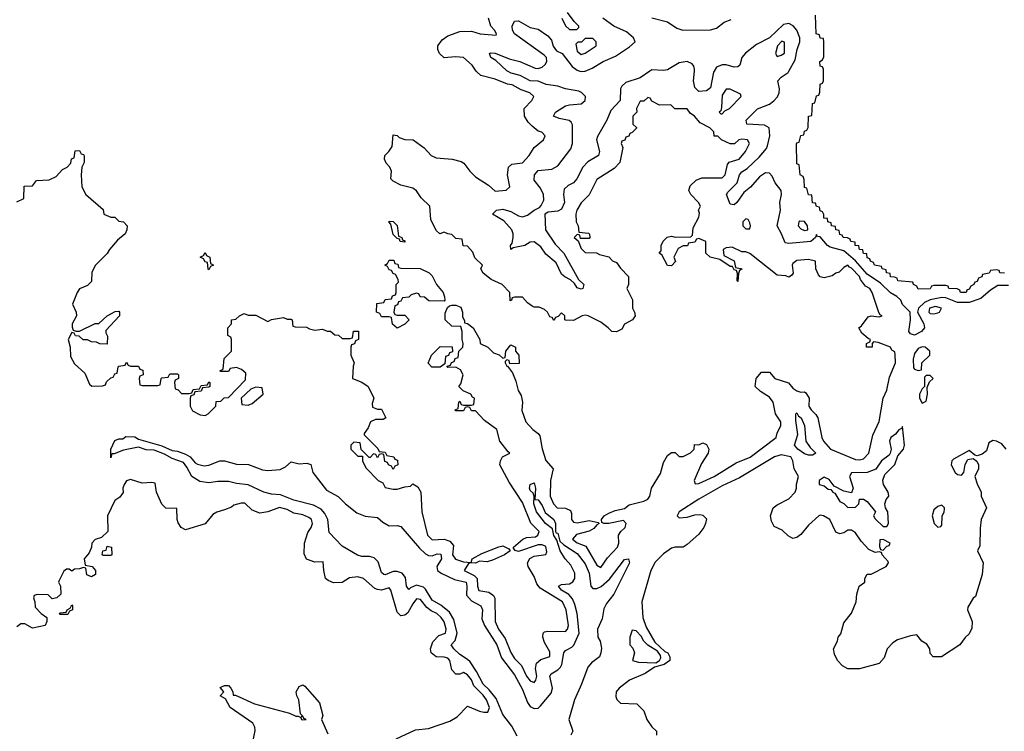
# Model space of a CAD drawing. Header units: inches. Extents: x 2710751 to 2829008, y 857003 to 965602.
# Tile 265 of 320: x 2781604 to 2786629, y 866629 to 870263. Entities that reach past the tile are written whole.
import ezdxf

# ---------------------------------------------------------------- set-up
doc = ezdxf.new("R2010")
doc.units = ezdxf.units.IN
doc.header["$MEASUREMENT"] = 0
doc.layers.add('C7886', color=7, linetype='Continuous')
doc.layers.add('C7887', color=7, linetype='Continuous')

msp = doc.modelspace()

# ---------------------------------------------------------------- linework, layer by layer
at = {"layer": 'C7886', "color": 2}
for points, elevation in [([(2781590, 869332), (2781626, 869350), (2781627.3, 869412.7), (2781670, 869414), (2781690, 869442), (2781754.6, 869445.4), (2781790, 869462), (2781823.1, 869496.9), (2781846, 869510), (2781866, 869530), (2781868.4, 869551.6), (2781882, 869558), (2781887.3, 869592.7), (2781910, 869594), (2781918, 869578), (2781930, 869574), (2781932.7, 869567.3), (2781932.7, 869532.7), (2781922, 869510), (2781918, 869470), (2781922, 869410), (2781942, 869370), (2782030, 869294), (2782034, 869270), (2782070, 869254), (2782090, 869254), (2782110, 869234), (2782134, 869230), (2782152, 869210), (2782151.3, 869190), (2782142, 869170), (2782102.8, 869137.2), (2782062, 869090), (2782050, 869068), (2781991.3, 869010), (2781972.7, 868972.7), (2781970, 868926), (2781950, 868906), (2781910, 868888), (2781898, 868870), (2781874, 868810), (2781892, 868770), (2781894, 868750), (2781872, 868710), (2781872.7, 868692.7), (2781878, 868678), (2781892.7, 868672.7), (2781910, 868672), (2781989.3, 868710.7), (2782008.7, 868711.3), (2782050, 868751.3), (2782092, 868772), (2782110, 868774), (2782114, 868770), (2782114, 868750), (2782043.6, 868676.4), (2782043.6, 868663.6), (2782052.7, 868647.3), (2782050, 868606), (2782012.7, 868607.3), (2781996.4, 868616.4), (2781970, 868618), (2781950, 868628), (2781928.4, 868628.4), (2781907.3, 868647.3), (2781888.4, 868648.4), (2781882, 868662), (2781870, 868666), (2781852, 868630), (2781862, 868590), (2781863.6, 868543.6), (2781884.7, 868504.7), (2781937.3, 868457.3), (2781961, 868401), (2781971.6, 868391.6), (2782027.3, 868392.7), (2782042, 868398), (2782047.3, 868412.7), (2782070, 868434), (2782082, 868438), (2782090, 868454), (2782102, 868458), (2782106, 868490), (2782110, 868494), (2782142, 868498), (2782150, 868514), (2782158, 868498), (2782170, 868494), (2782210, 868494), (2782218, 868478), (2782232.7, 868472.7), (2782234, 868450), (2782218, 868442), (2782214, 868430), (2782218, 868398), (2782230, 868394), (2782310, 868394), (2782322, 868398), (2782326, 868430), (2782330, 868434), (2782362, 868438), (2782370, 868454), (2782410, 868454), (2782414, 868450), (2782414, 868430), (2782398, 868422), (2782394, 868410), (2782398, 868378), (2782412.7, 868372.7), (2782430, 868354), (2782470, 868354), (2782482, 868358), (2782490, 868374), (2782522, 868378), (2782530, 868394), (2782562, 868398), (2782570, 868414), (2782574, 868410), (2782574, 868390), (2782570, 868386), (2782538, 868382), (2782530, 868366), (2782498, 868362), (2782492.7, 868347.3), (2782478, 868342), (2782474, 868330), (2782474, 868290), (2782485.4, 868265.4), (2782525.4, 868245.4), (2782550, 868242), (2782566, 868250), (2782606, 868290), (2782607.3, 868312.7), (2782630, 868314), (2782648.4, 868331.6), (2782670, 868334), (2782756.4, 868423.6), (2782758, 868458), (2782736.4, 868476.4), (2782710, 868486), (2782678, 868482), (2782670, 868466), (2782630, 868466), (2782626, 868470), (2782642, 868478), (2782647.3, 868532.7), (2782686, 868570), (2782686, 868630), (2782682, 868642), (2782666, 868650), (2782666, 868690), (2782686, 868710), (2782686, 868730), (2782707.3, 868732.7), (2782726, 868750), (2782750, 868762), (2782770, 868754), (2782810, 868754), (2782870, 868722), (2782888.9, 868731.1), (2782950, 868742), (2782970, 868734), (2782990, 868734), (2782994, 868730), (2782998, 868698), (2783010, 868694), (2783067.3, 868692.7), (2783083.6, 868683.6), (2783110, 868678), (2783150, 868682), (2783172.7, 868672.7), (2783190, 868672), (2783212.7, 868652.7), (2783231.6, 868651.6), (2783250, 868634), (2783290, 868634), (2783302, 868638), (2783307.3, 868672.7), (2783332.7, 868672.7), (2783334, 868630), (2783318, 868622), (2783312.7, 868607.3), (2783298, 868602), (2783294, 868590), (2783294, 868550), (2783312, 868510), (2783306, 868494), (2783302, 868430), (2783350, 868411.3), (2783382, 868390), (2783412, 868330), (2783403.6, 868303.6), (2783404.7, 868284.7), (2783430, 868274), (2783450, 868274), (2783472, 868230), (2783459.6, 868220.4), (2783419.6, 868220.4), (2783394, 868210), (2783382, 868178), (2783362, 868150), (2783362, 868142), (2783432.7, 868072.7), (2783438, 868058), (2783470, 868054), (2783478, 868038), (2783514, 868030), (2783518, 868018), (2783532.7, 868012.7), (2783534, 867990), (2783518, 867982), (2783510, 867966), (2783502, 867982), (2783486, 867990), (2783482, 868002), (2783467.3, 868007.3), (2783462, 868042), (2783450, 868046), (2783438, 868042), (2783430, 868026), (2783422, 868042), (2783410, 868046), (2783392.7, 868027.3), (2783387.3, 868027.3), (2783347.3, 868067.3), (2783342, 868102), (2783310, 868106), (2783294, 868090), (2783294, 868070), (2783330, 868034), (2783354, 868034), (2783354, 868010), (2783370, 867974), (2783434, 867910), (2783456.9, 867896.9), (2783470, 867874), (2783510, 867864.7), (2783530, 867864.7), (2783570, 867878), (2783599, 867881), (2783610, 867892), (2783636.9, 867876.9), (2783650.9, 867850.9), (2783656, 867750), (2783686, 867630), (2783710, 867606), (2783770, 867610.7), (2783799.9, 867599.9), (2783817.3, 867577.3), (2783812.4, 867530), (2783828.7, 867508.7), (2783870, 867494.4), (2783908.7, 867491.3), (2783913.2, 867510), (2783963.1, 867536.9), (2784050, 867570.3), (2784070, 867575.3), (2784099.9, 867559.9), (2784106.8, 867550), (2784079.1, 867530), (2784017.5, 867502.5), (2783990, 867494.5), (2783950, 867497), (2783930, 867487.6), (2783910.6, 867489.4), (2783894.8, 867485.2), (2783873.4, 867450), (2783924.4, 867424.4), (2783939.3, 867410), (2783940.4, 867370), (2783947.7, 867347.7), (2783998.8, 867338.8), (2784023, 867323), (2784028.3, 867308.3), (2784030.8, 867190), (2784048.5, 867150), (2784082.3, 867102.3), (2784110, 867031), (2784130, 867001), (2784164.9, 866964.9), (2784191, 866910), (2784210, 866886.8), (2784230, 866878), (2784239, 866890), (2784242.7, 866910), (2784236, 866950), (2784242.5, 866977.5), (2784264.1, 866995.9), (2784308.9, 867011.1), (2784310, 867014), (2784310, 867035.3), (2784282.5, 867082.5), (2784273.2, 867110), (2784275.3, 867130), (2784283.2, 867136.8), (2784300.1, 867139.9), (2784390, 867138.8), (2784399.3, 867150), (2784405.1, 867170), (2784393, 867250), (2784374, 867290), (2784259.6, 867359.6), (2784242.7, 867382.7), (2784230, 867419), (2784199.3, 867470), (2784196, 867490), (2784208.2, 867511.8), (2784230, 867523.8), (2784290, 867532), (2784295.1, 867544.9), (2784290, 867572.3), (2784270, 867580.9), (2784250, 867580.7), (2784150, 867547.8), (2784132.5, 867552.5), (2784124, 867564), (2784124, 867570), (2784172.7, 867610), (2784190, 867618), (2784237.4, 867622.6), (2784249.2, 867630), (2784255.6, 867650), (2784212.4, 867692.4), (2784170, 867797.2), (2784101.7, 867901.7), (2784055.3, 867990), (2784058, 868010), (2784068, 868030), (2784106, 868050), (2784096.4, 868056.4), (2784054, 868110), (2784039, 868170), (2783976.4, 868216.4), (2783930, 868266), (2783910, 868266), (2783902, 868282), (2783890, 868286), (2783878, 868282), (2783870, 868266), (2783830, 868266), (2783826, 868270), (2783842, 868278), (2783846, 868310), (2783850, 868314), (2783858, 868298), (2783870, 868294), (2783910, 868294), (2783922, 868298), (2783926, 868330), (2783915.3, 868335.3), (2783906, 868350), (2783867.3, 868367.3), (2783846, 868390), (2783856.4, 868403.6), (2783868, 868450), (2783854.6, 868474.6), (2783830, 868488), (2783790, 868486), (2783786, 868490), (2783786, 868494), (2783802, 868498), (2783807.3, 868512.7), (2783822, 868518), (2783827.3, 868532.7), (2783842, 868538), (2783846, 868570), (2783866, 868590), (2783868, 868610), (2783862, 868630), (2783862, 868670), (2783856.4, 868696.4), (2783810, 868698), (2783775.3, 868730), (2783776.4, 868763.6), (2783787.3, 868792.7), (2783798, 868802), (2783810, 868804.7), (2783830, 868804.7), (2783854.8, 868794.8), (2783864.7, 868770), (2783864.7, 868744.7), (2783874, 868726), (2783874, 868714), (2783890, 868712), (2783918, 868690), (2783952, 868630), (2783954, 868610), (2783994, 868590), (2784022, 868562), (2784052, 868552), (2784070, 868534), (2784082, 868538), (2784086, 868570), (2784110, 868602), (2784134, 868590), (2784134, 868570), (2784152, 868550), (2784152.7, 868507.3), (2784106, 868506), (2784102, 868522), (2784090, 868526), (2784082, 868518), (2784082, 868510), (2784090, 868494), (2784094, 868494), (2784119.6, 868459.6), (2784136.9, 868416.9), (2784147.3, 868370), (2784164, 868344), (2784171, 868310), (2784167.5, 868267.5), (2784187.7, 868210), (2784222.8, 868170), (2784251, 868150), (2784258, 868138), (2784270, 868072), (2784290, 868011.3), (2784326, 867970), (2784313.4, 867910), (2784310.7, 867830), (2784328.5, 867790), (2784347.7, 867770), (2784390, 867767.7), (2784415.8, 867755.8), (2784420.5, 867740.5), (2784420.5, 867710), (2784430, 867697.3), (2784450, 867694), (2784510, 867705.3), (2784556, 867696), (2784562, 867690), (2784550, 867684), (2784534.7, 867665.3), (2784510, 867651.6), (2784445.9, 867634.1), (2784425.3, 867610), (2784450, 867592), (2784494, 867574), (2784550, 867478), (2784570, 867466), (2784604.5, 867515.5), (2784655.1, 867570), (2784662, 867590), (2784660.7, 867630), (2784672.7, 867650), (2784694.5, 867670), (2784699.3, 867690), (2784686, 867706), (2784610.2, 867689.8), (2784586, 867690), (2784574.6, 867694.6), (2784572.7, 867710), (2784586.6, 867730), (2784610, 867742.6), (2784643.5, 867756.5), (2784690, 867766.8), (2784714.5, 867785.5), (2784790, 867804.9), (2784810, 867814.8), (2784820.9, 867830), (2784829.3, 867870), (2784874, 867946), (2784890, 868002), (2784910, 868038), (2784930, 868052), (2784950, 868052), (2784970, 868032), (2784990, 868032), (2785028.4, 868051.6), (2785046, 868070), (2785047.3, 868092.7), (2785070, 868092), (2785090, 868102), (2785110, 868094), (2785122, 868070), (2785118, 868050), (2785083.5, 867996.5), (2785046.8, 867910), (2785052, 867892), (2785070, 867894.8), (2785149.2, 867930), (2785260.6, 867999.4), (2785331.8, 868028.2), (2785464, 868130), (2785469.3, 868150.7), (2785488.7, 868190), (2785488.4, 868208.4), (2785462, 868250), (2785448.7, 868310), (2785430, 868335.3), (2785384, 868364), (2785358, 868390), (2785362, 868430), (2785390, 868462), (2785430, 868462), (2785458, 868430), (2785527.7, 868407.7), (2785550, 868381), (2785570, 868367.3), (2785590, 868361), (2785610, 868362), (2785616.9, 868356.9), (2785634, 868330), (2785631.3, 868290), (2785642.8, 868270), (2785667.5, 868247.5), (2785678, 868230), (2785698, 868130), (2785706, 868110), (2785742.8, 868070), (2785870, 868017.6), (2785890, 868014.4), (2785910, 868020.4), (2785937, 868050), (2785958.7, 868141.3), (2785990, 868211.3), (2786011.3, 868330), (2786030, 868371), (2786043.3, 868436.7), (2786073, 868510), (2786072.5, 868552.5), (2786070, 868566), (2786055.3, 868575.3), (2786048, 868590), (2785985.4, 868614.6), (2785962, 868618), (2785954, 868610), (2785954, 868590), (2785926, 868590), (2785926, 868610), (2785942, 868618), (2785946, 868630), (2785934.6, 868634.6), (2785902, 868662), (2785886, 868690), (2785900.2, 868699.8), (2785934, 868746), (2785950, 868751.3), (2785990, 868744.7), (2786006, 868750), (2785995.3, 868755.3), (2785988, 868768), (2785955.3, 868870), (2785942, 868890), (2785921.2, 868901.2), (2785895.6, 868935.6), (2785890, 868951.8), (2785850, 868994.5), (2785838.6, 868998.6), (2785830, 869008.7), (2785810, 868998), (2785786.8, 868973.2), (2785770, 868968.7), (2785750, 868954), (2785710, 868944), (2785689.2, 868949.2), (2785680.2, 868960.2), (2785668, 868990), (2785666, 869030), (2785630, 869039), (2785570, 869032.7), (2785550, 869018), (2785546.8, 869010), (2785551.6, 868968.4), (2785543.6, 868956.4), (2785530, 868948), (2785514, 868954), (2785470, 868959), (2785330, 869068.7), (2785310, 869078), (2785290, 869078), (2785240.4, 869100.4), (2785210, 869098), (2785194, 869090), (2785198, 869058), (2785251.1, 869031.1), (2785258, 868998), (2785292, 868990), (2785278, 868982), (2785272.7, 868967.3), (2785270, 868926), (2785266, 868930), (2785267.3, 868967.3), (2785262, 868982), (2785250, 868986), (2785242, 869002), (2785230, 869002), (2785178, 869038), (2785128, 869050), (2785106, 869070), (2785106, 869130), (2785070, 869146), (2785058, 869142), (2785050, 869126), (2785018, 869122), (2785012, 869108), (2784990, 869108), (2784965.4, 869094.6), (2784942, 869050), (2784951.6, 869028.4), (2784930, 869006), (2784910, 869008), (2784882, 869062), (2784868, 869070), (2784878, 869082), (2784878, 869110), (2784888.4, 869131.6), (2784908.4, 869151.6), (2784930, 869158), (2784950, 869152), (2785030, 869154), (2785038, 869162), (2785040.4, 869199.6), (2785070, 869254), (2785074, 869274), (2785068, 869290), (2785078, 869310), (2785068, 869330), (2785029.3, 869369.3), (2785019, 869390), (2785025.2, 869414.8), (2785056.5, 869443.5), (2785084.7, 869455.3), (2785190, 869456), (2785204, 869470), (2785216.5, 869523.5), (2785225.2, 869534.8), (2785275.3, 869550), (2785308, 869590), (2785328, 869630), (2785318, 869650), (2785290, 869653.2), (2785274, 869650), (2785251.6, 869628.4), (2785230, 869628), (2785186, 869650), (2785167.3, 869667.3), (2785148.4, 869668.4), (2785146, 869690), (2785126, 869710), (2785076.4, 869736.4), (2785048, 869770), (2785025.2, 869785.2), (2785010, 869808), (2784948, 869808), (2784927.3, 869827.3), (2784870, 869826), (2784830, 869846), (2784822, 869862), (2784810, 869866), (2784790, 869846), (2784770, 869846), (2784752, 869810), (2784754, 869790), (2784734, 869770), (2784734, 869730), (2784751.6, 869711.6), (2784751.6, 869708.4), (2784730, 869686), (2784718, 869682), (2784712.7, 869667.3), (2784698, 869662), (2784692.7, 869647.3), (2784678, 869642), (2784674, 869630), (2784682, 869610), (2784666.8, 869533.2), (2784637.3, 869502.7), (2784550, 869446), (2784511.3, 869368.7), (2784470, 869328), (2784447.3, 869290), (2784442.8, 869270), (2784444.7, 869230), (2784454, 869210), (2784458, 869178), (2784507.3, 869172.7), (2784512.7, 869167.3), (2784514, 869150), (2784510, 869146), (2784466, 869146), (2784462, 869162), (2784450, 869166), (2784434, 869150), (2784454, 869134), (2784470, 869094), (2784490, 869074), (2784547.3, 869072.7), (2784563.6, 869063.6), (2784610, 869052), (2784630, 869032), (2784650, 869022), (2784670, 868994), (2784711.6, 868951.6), (2784712, 868910), (2784702, 868890), (2784731.6, 868831.6), (2784732, 868790), (2784742, 868770), (2784744.7, 868750), (2784732, 868730), (2784691.6, 868708.4), (2784676.9, 868683.1), (2784650, 868668), (2784626, 868670), (2784608, 868690), (2784570, 868718), (2784506, 868750), (2784490, 868754), (2784474, 868750), (2784430, 868726), (2784390, 868728), (2784386, 868730), (2784386, 868750), (2784370, 868766), (2784352.7, 868747.3), (2784338, 868742), (2784330, 868726), (2784322, 868742), (2784310, 868746), (2784298, 868770), (2784283.1, 868783.1), (2784254.6, 868794.6), (2784230, 868795.3), (2784220.2, 868800.2), (2784196.4, 868816.4), (2784170, 868846), (2784130, 868846), (2784118, 868842), (2784114, 868830), (2784107.3, 868827.3), (2784106, 868870), (2784066, 868910), (2784010, 868935.3), (2783968.7, 868968.7), (2783958, 868990), (2783966, 869010), (2783927.3, 869047.3), (2783916.4, 869076.4), (2783890, 869106), (2783867.3, 869107.3), (2783862, 869142), (2783830, 869146), (2783810, 869166), (2783788.4, 869168.4), (2783770, 869178), (2783748.4, 869168.4), (2783730, 869186), (2783703.1, 869243.1), (2783698, 869310), (2783653.6, 869353.6), (2783630, 869388), (2783610, 869402), (2783550, 869418), (2783510, 869438), (2783498, 869450), (2783502, 869490), (2783494, 869510), (2783475.3, 869530), (2783466, 869550), (2783468, 869570), (2783488.7, 869590), (2783504.7, 869615.3), (2783510, 869674), (2783530, 869672), (2783541, 869661), (2783570, 869651.3), (2783612, 869650), (2783667.9, 869607.9), (2783704.7, 869570), (2783730, 869557.3), (2783810.9, 869550.9), (2783858, 869538), (2783870.7, 869530.7), (2783901, 869490), (2783930, 869461), (2783997.3, 869417.3), (2784030, 869387.3), (2784087.3, 869392.7), (2784106, 869410), (2784094, 869470), (2784098, 869510), (2784115.3, 869524.7), (2784170, 869531), (2784204, 869570), (2784229.2, 869610.8), (2784278, 869650), (2784286, 869670), (2784268.4, 869688.4), (2784250, 869694), (2784219.5, 869719.5), (2784199.5, 869739.5), (2784181.2, 869770), (2784179, 869810), (2784218, 869850), (2784228, 869870), (2784208, 869890), (2784164.1, 869904.1), (2784118, 869930), (2784094.2, 869934.2), (2784030, 869959.3), (2783957.2, 869977.2), (2783936.5, 869996.5), (2783934.2, 870000)], 6), ([(2784820.7, 870000), (2784770, 869965.4), (2784698.2, 869941.8), (2784676.5, 869923.5), (2784670.3, 869909.7), (2784668.4, 869850), (2784621, 869799), (2784600.3, 869750), (2784553.5, 869666.5), (2784548.2, 869650), (2784563, 869590), (2784557.3, 869570), (2784503.4, 869536.6), (2784478.4, 869510), (2784448.2, 869450), (2784430.2, 869429.8), (2784404, 869416), (2784382.6, 869397.4), (2784379.5, 869370), (2784384.9, 869330), (2784370, 869296), (2784350, 869284.5), (2784300.7, 869279.3), (2784284.7, 869270), (2784288, 869190), (2784337.3, 869117.3), (2784380.4, 869070), (2784455.8, 868935.8), (2784482.8, 868910), (2784478, 868890), (2784470, 868886.6), (2784450, 868894), (2784436.2, 868916.2), (2784415.1, 868935.1), (2784386, 868950), (2784370, 868963.7), (2784341.3, 869021.3), (2784290, 869065.6), (2784263.3, 869103.3), (2784230, 869127.6), (2784210, 869127.3), (2784182.8, 869110), (2784122, 869098), (2784110, 869089.2), (2784109.4, 869110), (2784117.6, 869122.4), (2784123, 869150), (2784123, 869170), (2784116.2, 869190), (2784075.4, 869235.4), (2784018, 869270), (2784038, 869290), (2784070, 869294.4), (2784110, 869283.1), (2784150, 869261.3), (2784170, 869255.8), (2784196.2, 869263.8), (2784230, 869290.4), (2784257, 869303), (2784266, 869314), (2784278.3, 869341.7), (2784277.6, 869370), (2784262.8, 869402.8), (2784230, 869444), (2784232, 869470), (2784250, 869492.4), (2784320.7, 869499.3), (2784350, 869517.1), (2784416.6, 869603.4), (2784425.1, 869630), (2784426.2, 869726.2), (2784419.4, 869739.4), (2784408.2, 869748.2), (2784358, 869758), (2784329.2, 869770), (2784339.3, 869790), (2784390, 869822.6), (2784410, 869828.5), (2784470, 869833.4), (2784489.3, 869850), (2784491.8, 869870), (2784471.2, 869891.2), (2784456.9, 869896.9), (2784390.4, 869909.6), (2784350, 869924), (2784291.4, 869931.4), (2784250, 869949.6), (2784209.3, 869950), (2784157.8, 869977.8), (2784113.2, 869990), (2784093.9, 870000)], 2), ([(2784463, 870000), (2784470, 869997.6), (2784487.1, 870000)], 2), ([(2785147.7, 870000), (2785144.7, 869995.3), (2785130, 869914), (2785110, 869899.6), (2785070, 869896.2), (2785050, 869916), (2785042.3, 869950), (2785047.4, 870000)], 2), ([(2786650, 868906.2), (2786595.3, 868904.7), (2786558.8, 868881.2), (2786510, 868838.8), (2786450, 868818.5), (2786390, 868818.5), (2786330, 868842.9), (2786310, 868844.5), (2786250, 868832.2), (2786222.1, 868817.9), (2786191.7, 868790), (2786186.8, 868770), (2786218.4, 868710), (2786222, 868690), (2786207.3, 868670), (2786170, 868652), (2786150, 868659.3), (2786142, 868670), (2786149.6, 868730), (2786149, 868770), (2786110, 868808.7), (2786100.9, 868830), (2786081.2, 868850), (2786047.6, 868867.6), (2785997.8, 868917.8), (2785930, 868963.5), (2785870.5, 869030.5), (2785810, 869082), (2785740.6, 869100.6), (2785726.6, 869110), (2785690, 869153.2), (2785675.3, 869155.3), (2785670, 869166), (2785664.7, 869150), (2785642, 869130), (2785530, 869119.3), (2785510, 869124), (2785492, 869170), (2785469.5, 869210), (2785487.3, 869290), (2785483.7, 869330), (2785491.8, 869370), (2785489.6, 869390), (2785460.5, 869430), (2785444, 869464), (2785430, 869479.5), (2785410, 869480.5), (2785379, 869461), (2785333, 869407), (2785300.2, 869379.8), (2785264.9, 869330), (2785250, 869317), (2785230, 869321.2), (2785212, 869370), (2785218.3, 869381.7), (2785266, 869430), (2785278, 869470), (2785290, 869486), (2785316.8, 869503.2), (2785378.6, 869561.4), (2785414.8, 869605.2), (2785421.1, 869618.9), (2785432.8, 869670), (2785429.4, 869710), (2785404.9, 869724.9), (2785315.3, 869730), (2785312.3, 869750), (2785370, 869806.7), (2785430, 869832.2), (2785452.1, 869847.9), (2785470.9, 869869.1), (2785479.7, 869890), (2785481.3, 869910), (2785473.6, 869950), (2785489.5, 869970), (2785526.4, 869993.6), (2785530.1, 870000)], 2), ([(2786630, 868969), (2786606, 868970), (2786602, 868982), (2786590, 868986), (2786558, 868982), (2786551.3, 868968.7), (2786518, 868962), (2786514, 868950), (2786498, 868942), (2786490, 868926), (2786478, 868922), (2786474, 868910), (2786458, 868902), (2786450, 868886), (2786438, 868882), (2786434, 868870), (2786406, 868870), (2786402, 868882), (2786388, 868888), (2786346, 868890), (2786342, 868902), (2786330, 868906), (2786270, 868906), (2786258, 868902), (2786250, 868888.7), (2786190, 868886), (2786182, 868902), (2786166, 868910), (2786162, 868922), (2786086, 868930), (2786082, 868942), (2786068.4, 868948.4), (2786048.7, 868950), (2786047.3, 868967.3), (2786028, 868970), (2786026, 868986), (2786006, 868990), (2786002, 869002), (2785966, 869010), (2785962, 869022), (2785946, 869030), (2785942, 869042), (2785930, 869046), (2785927.3, 869067.3), (2785910, 869068.7), (2785907.3, 869087.3), (2785890, 869088.7), (2785887.3, 869107.3), (2785868.7, 869110), (2785867.3, 869127.3), (2785846, 869130), (2785842, 869142), (2785828.4, 869148.4), (2785806, 869150), (2785802, 869162), (2785790, 869166), (2785786, 869186), (2785768.7, 869190), (2785767.3, 869207.3), (2785748, 869210), (2785746, 869226), (2785728.7, 869230), (2785727.3, 869247.3), (2785708.7, 869250), (2785708, 869268), (2785702, 869282), (2785690, 869286), (2785686, 869306), (2785670, 869308), (2785666, 869326), (2785650, 869328), (2785646, 869366), (2785630, 869368), (2785622, 869402), (2785610, 869406), (2785607.3, 869447.3), (2785602, 869462), (2785588, 869470), (2785582, 869522), (2785570, 869526), (2785569.3, 869629.3), (2785570, 869634), (2785582, 869638), (2785590, 869672), (2785606, 869674), (2785610, 869694), (2785622, 869698), (2785627.3, 869712.7), (2785629.2, 869770), (2785646, 869774), (2785650, 869834), (2785662, 869838), (2785670, 869874), (2785682, 869878), (2785687.3, 869892.7), (2785690, 869934), (2785702, 869938), (2785706, 869950), (2785706, 870000)], -2), ([(2784143.5, 866603.5), (2784115.5, 866655.5), (2784070, 866715.1), (2784036, 866796), (2784000.3, 866840.3), (2783968.7, 866870), (2783934.8, 866934.8), (2783902.9, 866982.9), (2783890, 866996.2), (2783850, 867021.6), (2783819.5, 867050), (2783806.6, 867070), (2783826.7, 867093.3), (2783836.9, 867130), (2783820.1, 867200.1), (2783797.4, 867237.4), (2783753.1, 867273.1), (2783710, 867298), (2783675.1, 867355), (2783664.4, 867364.4), (2783630, 867375.1), (2783598, 867362), (2783590, 867353.2), (2783578, 867370), (2783573.7, 867413.7), (2783556.4, 867436.4), (2783530, 867444.4), (2783510, 867444.4), (2783470, 867428.2), (2783462, 867430), (2783450, 867439), (2783434.1, 867494.1), (2783414.1, 867514.1), (2783390, 867522), (2783350, 867520.7), (2783327.7, 867527.7), (2783250, 867574.5), (2783183.6, 867643.6), (2783176.9, 867710), (2783161.8, 867741.8), (2783142.9, 867762.9), (2783103.1, 867783.1), (2783004, 867810), (2782936, 867836), (2782890, 867839.7), (2782850, 867849.7), (2782770, 867888.2), (2782710, 867894), (2782670, 867905.1), (2782614.9, 867905.1), (2782570, 867898.4), (2782524.2, 867904.2), (2782482.7, 867930), (2782458, 867978), (2782440.9, 868000.9), (2782382, 868022), (2782344.1, 868044.1), (2782290, 868065.2), (2782250, 868066), (2782210, 868079), (2782134.8, 868065.2), (2782086, 868046), (2782074, 868046), (2782070, 868026), (2782069.3, 868070), (2782090, 868114), (2782110, 868122), (2782130, 868122), (2782146.3, 868133.7), (2782192.4, 868132.4), (2782210, 868121), (2782330, 868086), (2782382.8, 868062.8), (2782410, 868058.8), (2782450, 868044), (2782474, 868030), (2782499.8, 867999.8), (2782512.5, 867992.5), (2782545.2, 867985.2), (2782570, 867987.3), (2782626, 868010), (2782650, 868010.8), (2782710, 867993), (2782771.8, 867991.8), (2782843.4, 867963.4), (2782870, 867960.5), (2782933.8, 867966.2), (2782960.2, 867979.8), (2782990, 868004.7), (2783030, 867994.8), (2783070, 867998.8), (2783090, 867991.3), (2783100.7, 867950), (2783170, 867860.7), (2783230, 867827.3), (2783267.3, 867790), (2783324.4, 867744.4), (2783367.5, 867727.5), (2783430, 867720.7), (2783456.9, 867696.9), (2783490, 867678.4), (2783530, 867679.1), (2783550, 867674.8), (2783644.4, 867564.4), (2783674.8, 867534.8), (2783690, 867526), (2783710, 867525.5), (2783734.6, 867534.6), (2783754.3, 867534.3), (2783757, 867510), (2783733.4, 867470), (2783737.3, 867450), (2783755.8, 867435.8), (2783824, 867404), (2783883, 867390), (2783886.7, 867370), (2783884.6, 867324.6), (2783910, 867295.8), (2783957.3, 867270), (2783966, 867250), (2783963.1, 867203.1), (2783976.5, 867170), (2784039.5, 867070), (2784063.9, 867003.9), (2784130, 866918), (2784170, 866842.8), (2784195.4, 866775.4), (2784210, 866756.3), (2784230, 866744.9), (2784250, 866747.7), (2784261.8, 866758.2), (2784316.8, 866823.2), (2784324, 866850), (2784310, 866911), (2784316.9, 866923.1), (2784350, 866942.4), (2784363.9, 866956.1), (2784371.5, 866970), (2784380.7, 867030), (2784390, 867042), (2784422, 867058), (2784431.5, 867068.5), (2784458.7, 867130), (2784448.7, 867230), (2784437.1, 867277.1), (2784425, 867305), (2784407, 867327), (2784369.6, 867350), (2784353.2, 867370), (2784370, 867379.3), (2784410, 867382.4), (2784427.1, 867392.9), (2784438, 867410), (2784437, 867437), (2784417.4, 867477.4), (2784388.3, 867510), (2784362, 867550), (2784344.8, 867604.8), (2784330, 867628.7), (2784323.2, 867663.2), (2784287.6, 867690), (2784242.4, 867750), (2784228.3, 867790), (2784229.4, 867829.4), (2784224.7, 867844.7), (2784210, 867858), (2784206, 867870), (2784209.2, 867890), (2784230, 867898), (2784237.3, 867870), (2784232.7, 867812.7), (2784250, 867811.3), (2784270, 867782.8), (2784286, 867746), (2784330.5, 867710), (2784338, 867690), (2784338, 867650), (2784342, 867642), (2784350, 867641), (2784360.5, 867600.5), (2784381.1, 867581.1), (2784450, 867537.6), (2784490, 867483.8), (2784510, 867436), (2784519.3, 867370), (2784530, 867358), (2784550, 867358.4), (2784571.1, 867368.9), (2784614.3, 867405.7), (2784690, 867506.8), (2784710.4, 867510.4), (2784715.5, 867490), (2784637.1, 867330), (2784599, 867281), (2784586.1, 867253.9), (2784577.3, 867202.7), (2784553.4, 867150), (2784554.8, 867110), (2784566.8, 867090), (2784573.2, 867053.2), (2784570.6, 867030), (2784564, 867010), (2784521.8, 866978.2), (2784503.6, 866956.4), (2784471.7, 866870), (2784434.9, 866790), (2784407.3, 866690), (2784426.8, 866630), (2784417.3, 866610)], 2), ([(2786639, 868070), (2786616.2, 868096.2), (2786588.7, 868110), (2786570, 868113.5), (2786550, 868101.2), (2786538.3, 868061.7), (2786516.4, 868043.6), (2786490, 868036), (2786479, 868039), (2786450, 868062), (2786370, 868018), (2786362, 868010), (2786358, 867990), (2786378, 867950), (2786390, 867941), (2786410, 867937.3), (2786422.7, 867950), (2786429.3, 867990.7), (2786443.7, 868016.3), (2786470, 868022.8), (2786488.2, 868008.2), (2786498, 867990), (2786498, 867970), (2786479.1, 867930), (2786490, 867892), (2786511.3, 867850), (2786511.3, 867830), (2786538, 867770), (2786511.3, 867710), (2786505.4, 867665.4), (2786503.6, 867576.4), (2786492, 867550), (2786522, 867490), (2786516, 867430), (2786482, 867318), (2786470, 867308), (2786443.6, 867263.6), (2786442, 867250), (2786464.7, 867190), (2786463.6, 867156.4), (2786450, 867126), (2786430, 867108), (2786402, 867070), (2786308.9, 867008.9), (2786266, 867010), (2786250, 867026), (2786248.7, 867050), (2786233.2, 867073.2), (2786209, 867089), (2786182, 867122), (2786150, 867117), (2786084.5, 867095.5), (2786059.8, 867080.2), (2786032, 867050), (2786016, 867004), (2785990, 866975.3), (2785890, 866948), (2785830, 866948), (2785803.1, 866963.1), (2785778, 866990), (2785763.1, 867023.1), (2785758, 867050), (2785778, 867090), (2785782, 867110), (2785794, 867126), (2785810, 867182), (2785850, 867232), (2785873.2, 867290), (2785877.2, 867330), (2785889.1, 867370.9), (2785918, 867390), (2785918, 867410), (2785928.9, 867431.1), (2785950, 867432), (2786026, 867470), (2786038, 867490), (2786036.4, 867496.4), (2786006, 867530), (2786002, 867542), (2785990, 867546), (2785970, 867542), (2785938, 867558), (2785899.3, 867599.3), (2785870, 867642), (2785850, 867655.3), (2785830, 867655.3), (2785810, 867642), (2785790, 867638), (2785770, 867646), (2785738, 867710), (2785706, 867730), (2785690, 867733.2), (2785682, 867730), (2785630, 867681.2), (2785590, 867634), (2785570, 867619), (2785550, 867614), (2785526.3, 867626.3), (2785495.5, 867655.5), (2785455.3, 867675.3), (2785441.2, 867701.2), (2785435.3, 867730), (2785448.7, 867770), (2785470, 867786), (2785530, 867816), (2785561.2, 867850), (2785568.7, 867870), (2785568.9, 867891.1), (2785579, 867930), (2785557.2, 867970), (2785549.2, 868010), (2785539.3, 868030), (2785490, 868040.4), (2785456.3, 868030), (2785276.9, 867923.1), (2785190, 867883), (2785070, 867815.1), (2784970.6, 867750), (2784958.8, 867730), (2784970, 867718.8), (2785010, 867723), (2785050, 867734.8), (2785076, 867736), (2785090, 867732), (2785110, 867714), (2785104.7, 867690), (2785096, 867670), (2785070, 867635.3), (2785010, 867582), (2784990, 867569), (2784950, 867569.2), (2784930, 867563.7), (2784890, 867536), (2784847, 867493), (2784825.5, 867450), (2784778.8, 867290), (2784784, 867210), (2784801.1, 867161.1), (2784844.9, 867084.9), (2784896, 867036), (2784911.3, 867030), (2784922, 867010), (2784922, 866990), (2784894, 866970), (2784843.6, 866956.4), (2784796.3, 866923.7), (2784716, 866890), (2784662.8, 866850), (2784647.7, 866830), (2784647.3, 866807.3), (2784651.1, 866791.1), (2784670, 866772), (2784754, 866770), (2784790, 866734), (2784804.7, 866690), (2784830, 866652), (2784854, 866630), (2784854, 866610)], 6), ([(2783526, 866590), (2783624.4, 866635.6), (2783690, 866642.4), (2783798.7, 866681.3), (2783837, 866703), (2783890, 866758), (2783950, 866731), (2783973.2, 866726.8), (2783992.7, 866727.3), (2784001.2, 866750), (2783986.6, 866790), (2783970, 866813.3), (2783921.5, 866861.5), (2783910, 866892), (2783890, 866917), (2783870, 866929.2), (2783850, 866921.2), (2783830, 866921.2), (2783810, 866942), (2783799.6, 866990), (2783790, 867002), (2783770, 867007.6), (2783729.7, 867009.6), (2783703.7, 867030), (2783700.9, 867050), (2783713.4, 867086.6), (2783742.5, 867117.5), (2783777.2, 867130), (2783780.9, 867150), (2783770, 867188.7), (2783754.5, 867210), (2783732.3, 867230), (2783703.6, 867243.6), (2783681.5, 867261.4), (2783650, 867302.7), (2783630, 867305.2), (2783610, 867279), (2783585.8, 867234.2), (2783570, 867221.2), (2783550, 867219), (2783530, 867238), (2783499, 867350), (2783490, 867362), (2783450, 867349), (2783430, 867352.3), (2783417.5, 867357.5), (2783358, 867410), (2783330, 867417.2), (2783287.5, 867412.5), (2783250, 867389), (2783206.3, 867386.3), (2783178.6, 867398.6), (2783165.2, 867410), (2783156, 867450), (2783153.6, 867493.6), (2783110, 867492.7), (2783067.2, 867507.2), (2783055.5, 867535.5), (2783057.6, 867590), (2783075.1, 867644.9), (2783092, 867670), (2783099.3, 867690), (2783094, 867710), (2783080.1, 867720.1), (2783050, 867735.1), (2783003.2, 867743.2), (2782970, 867761.2), (2782930, 867772), (2782870, 867749), (2782830, 867742), (2782790, 867758), (2782753.6, 867793.6), (2782734.6, 867794.6), (2782696.9, 867783.1), (2782686, 867774), (2782650, 867759), (2782610, 867748.7), (2782590, 867735.3), (2782550, 867688.7), (2782450, 867658), (2782428.9, 867668.9), (2782413.6, 867693.6), (2782408.7, 867710), (2782406, 867766), (2782350, 867768.7), (2782329.1, 867789.1), (2782302, 867850), (2782295.3, 867895.3), (2782279, 867899), (2782230, 867895.3), (2782170, 867914), (2782150, 867908), (2782138, 867890), (2782131.3, 867870), (2782132, 867848), (2782116, 867824), (2782090, 867808), (2782052, 867730), (2782054, 867650), (2782022, 867618), (2781990, 867608), (2781972, 867590), (2781971.3, 867568.7), (2781959.6, 867540.4), (2781934, 867510), (2781938, 867478), (2781974, 867470), (2781992, 867450), (2781991.1, 867428.9), (2781970, 867418), (2781947.3, 867427.3), (2781942, 867462), (2781930, 867466), (2781910, 867458), (2781883.6, 867456.4), (2781870, 867446), (2781856.4, 867456.4), (2781843.6, 867456.4), (2781830, 867446), (2781803.6, 867396.4), (2781802, 867390), (2781812, 867370), (2781814, 867330), (2781794, 867310), (2781770, 867306), (2781750, 867326), (2781692.7, 867327.3), (2781678, 867322), (2781674, 867310), (2781682, 867290), (2781683.6, 867263.6), (2781714, 867230), (2781742, 867210), (2781742, 867190), (2781734, 867170), (2781670, 867155.3), (2781630, 867178), (2781610, 867178), (2781590, 867162)], 6), ([(2782797.2, 866590), (2782806.6, 866633.4), (2782805.1, 866650), (2782794, 866670), (2782679, 866750), (2782655.3, 866795.3), (2782628, 866810), (2782646, 866830), (2782627.3, 866852.7), (2782650, 866862), (2782670, 866862), (2782682, 866850), (2782692, 866830), (2782694, 866814), (2782706, 866814), (2782802, 866770), (2782981.1, 866721.1), (2783014, 866706), (2783026, 866706), (2783039.6, 866699.6), (2783042, 866690), (2783050, 866686.8), (2783066, 866690), (2783054.6, 866694.6), (2783050, 866706), (2783042, 866702), (2783046, 866710), (2783038, 866718), (2783029.3, 866790), (2783019.3, 866810), (2783016, 866830), (2783030, 866858), (2783050, 866866), (2783059.8, 866859.8), (2783134, 866774), (2783150.7, 866710), (2783144.7, 866690), (2783176.3, 866616.3)], 6)]:
    msp.add_lwpolyline(points, dxfattribs=dict(at, elevation=elevation))
for points, elevation in [([(2785230, 869908), (2785210, 869908), (2785190, 869878), (2785186, 869814), (2785182, 869798), (2785174, 869790), (2785182, 869782), (2785190, 869782), (2785202, 869798), (2785226, 869810), (2785286, 869870), (2785282, 869882)], 6), ([(2785310, 869246), (2785294, 869230), (2785294, 869210), (2785310, 869194), (2785330, 869194), (2785334, 869210), (2785330, 869226), (2785322, 869242)], 6), ([(2783570, 869126), (2783546, 869130), (2783542, 869142), (2783530, 869146), (2783510, 869166), (2783498, 869218), (2783488, 869230), (2783490, 869234), (2783510, 869232), (2783530, 869212), (2783538, 869158), (2783554, 869150), (2783558, 869138), (2783570, 869134)], 6), ([(2785585.8, 869234.2), (2785581, 869230), (2785577.3, 869210), (2785590, 869194.8), (2785610, 869186.8), (2785626, 869190), (2785624, 869210), (2785610, 869232.3)], 2), ([(2782570, 868986), (2782566, 868990), (2782562, 869022), (2782550, 869026), (2782542, 869042), (2782526, 869050), (2782542, 869058), (2782550, 869074), (2782558, 869058), (2782574, 869050), (2782578, 869018), (2782594, 869010), (2782578, 869002)], 6), ([(2783770, 868826), (2783692.7, 868827.3), (2783670, 868846), (2783647.3, 868847.3), (2783642, 868862), (2783630, 868866), (2783602, 868858), (2783590, 868846), (2783558, 868842), (2783550, 868826), (2783538, 868822), (2783532.7, 868807.3), (2783518, 868802), (2783514, 868770), (2783518, 868758), (2783530, 868754), (2783570, 868754), (2783591.3, 868730), (2783570, 868708), (2783530, 868688), (2783507.3, 868707.3), (2783502, 868742), (2783490, 868746), (2783450, 868746), (2783442, 868762), (2783426, 868770), (2783427.3, 868812.7), (2783462, 868818), (2783470, 868834), (2783502, 868838), (2783507.3, 868852.7), (2783522, 868858), (2783526, 868870), (2783526, 868910), (2783538, 868922), (2783536.4, 868936.4), (2783522, 868962), (2783510, 868966), (2783502, 868982), (2783490, 868986), (2783482, 869002), (2783468, 869010), (2783482, 869018), (2783490, 869034), (2783514, 869034), (2783518, 869018), (2783534, 869014), (2783538, 868998), (2783550, 868994), (2783647.3, 868992.7), (2783694, 868970), (2783710, 868954), (2783732, 868910), (2783764.7, 868870), (2783772, 868848), (2783774, 868830)], 6), ([(2786277.6, 868797.6), (2786246.7, 868790), (2786244.4, 868770), (2786250, 868763), (2786270, 868760.7), (2786290, 868766), (2786298, 868770), (2786308, 868790)], 6), ([(2783708, 868488), (2783688, 868508), (2783706, 868550), (2783750, 868594), (2783811.6, 868591.6), (2783812.7, 868567.3), (2783798, 868562), (2783792.7, 868547.3), (2783778, 868542), (2783774, 868506), (2783750, 868488)], 6), ([(2786210, 868592), (2786190, 868584), (2786170, 868558), (2786163.8, 868530), (2786165.8, 868485.8), (2786170, 868478), (2786190, 868472), (2786206, 868474), (2786208, 868510), (2786248.7, 868550), (2786248.7, 868570), (2786226, 868590)], 6), ([(2786250, 868446), (2786230, 868446), (2786222, 868438), (2786222, 868390), (2786210, 868378), (2786196, 868350), (2786196, 868330), (2786210, 868304.7), (2786230, 868314), (2786237.2, 868350), (2786235.3, 868384.7), (2786247.3, 868412.7), (2786266, 868430)], 6), ([(2782810, 868386), (2782783.6, 868376.4), (2782734, 868330), (2782738, 868298), (2782770, 868294), (2782790, 868302), (2782846, 868350), (2782842, 868382)], 6), ([(2785630, 868038.7), (2785610, 868046.3), (2785575.1, 868070), (2785558, 868090), (2785574.8, 868145.2), (2785564.7, 868215.3), (2785566, 868250), (2785570, 868256), (2785578.8, 868238.8), (2785592.2, 868230), (2785610, 868191.3), (2785617, 868110), (2785638.7, 868078.7), (2785666.8, 868050), (2785650, 868039.5)], 2), ([(2786110, 868186), (2786104.7, 868175.3), (2786090, 868168.7), (2786073.4, 868146.6), (2786050, 868128.7), (2786043.8, 868110), (2786051, 868070), (2786047.3, 868050), (2786040.7, 868039.3), (2786002.8, 868010), (2785972.8, 867967.2), (2785930, 867951.3), (2785850, 867948.7), (2785838.8, 867930), (2785858, 867870), (2785850, 867846), (2785810, 867855.3), (2785760.2, 867880.2), (2785734.6, 867914.6), (2785710, 867926), (2785684.7, 867910), (2785684.7, 867890), (2785710, 867882), (2785730, 867866), (2785743.6, 867863.6), (2785754, 867850), (2785764.7, 867844.7), (2785790, 867802), (2785810, 867792), (2785830, 867772), (2785870, 867774), (2785886, 867790), (2785890, 867814), (2785910, 867814), (2785930, 867802), (2785972, 867750), (2785962, 867730), (2785970, 867714), (2786010, 867674), (2786030, 867674), (2786038, 867690), (2786035.3, 867750), (2786022, 867770), (2786019, 867790), (2786026.8, 867813.2), (2786039, 867830), (2786038, 867842), (2786037.2, 867850), (2786012.3, 867890), (2786009.3, 867910.7), (2786019.3, 867940.7), (2786070, 867992), (2786085.2, 868034.8), (2786115.3, 868070), (2786119, 868090)], 6), ([(2786310, 867784), (2786290, 867777.2), (2786270, 867759), (2786260.7, 867730), (2786270.8, 867690), (2786290, 867670.8), (2786304.7, 867675.3), (2786310, 867682), (2786311.7, 867728.3), (2786322.7, 867750), (2786324, 867764), (2786324, 867770)], 6), ([(2786010, 867608), (2785994, 867606), (2785992.7, 867572.7), (2785998, 867558), (2786010, 867554), (2786030, 867574), (2786042, 867578), (2786046, 867590)], 6), ([(2782030, 867526), (2782026, 867530), (2782028, 867550), (2782046, 867554), (2782050, 867574), (2782072, 867570), (2782074, 867530), (2782070, 867526)], 6), ([(2781810, 867226), (2781806, 867230), (2781810, 867234), (2781842, 867238), (2781846, 867250), (2781862, 867258), (2781870, 867274), (2781874, 867270), (2781874, 867250), (2781858, 867242), (2781850, 867226)], 6), ([(2784730, 867146), (2784718, 867110), (2784718, 867070), (2784734, 867054), (2784741, 867030), (2784732, 866990), (2784761.4, 866981.4), (2784850, 866978), (2784869, 866991), (2784876.4, 867003.6), (2784875.3, 867015.3), (2784858.6, 867038.6), (2784809.5, 867069.5), (2784789.4, 867089.4), (2784775.1, 867115.1), (2784750, 867142)], 6)]:
    msp.add_lwpolyline(points, close=True, dxfattribs=dict(at, elevation=elevation))
at = {"layer": 'C7887', "color": 2}
for points, elevation in [([(2784371.1, 870271.1), (2784390, 870232), (2784410, 870212), (2784447.3, 870212.7), (2784458, 870222), (2784458, 870230), (2784433.6, 870253.6), (2784400.2, 870300.2)], 6), ([(2783934.2, 870000), (2783914, 870030), (2783870, 870069), (2783827.7, 870072.3), (2783770, 870068), (2783746, 870090), (2783738, 870110), (2783738, 870130), (2783760.9, 870159.1), (2783790, 870181), (2783850, 870202.8), (2783910, 870204), (2783954, 870190), (2784036.4, 870183.6), (2784038, 870190), (2784028, 870210), (2784008.7, 870230), (2783997.2, 870270)], 6), ([(2784093.9, 870000), (2784090, 870002), (2784033.6, 870053.6), (2784009.4, 870070), (2784002, 870090), (2784006.3, 870093.7), (2784030, 870092.4), (2784102.5, 870062.5), (2784156, 870050), (2784235.1, 870015.1), (2784250, 870013.7), (2784270, 870019.5), (2784285.9, 870034.1), (2784293.6, 870050), (2784292, 870070), (2784281.3, 870081.3), (2784129.7, 870190), (2784119.6, 870210), (2784118, 870230), (2784130, 870254.8), (2784150, 870257.3), (2784210, 870223), (2784250, 870214), (2784299.5, 870179.5), (2784318, 870158), (2784327.2, 870127.2), (2784344.4, 870104.4), (2784372.7, 870090), (2784423, 870023), (2784450, 870004.4), (2784463, 870000)], 2), ([(2784487.1, 870000), (2784490, 870000.4), (2784525.2, 870014.8), (2784581.2, 870050), (2784644.1, 870075.9), (2784716, 870124), (2784745.2, 870150), (2784737.2, 870170), (2784701.1, 870201.1), (2784636, 870230), (2784580.9, 870270)], 2), ([(2784830, 870272.6), (2784910, 870251.5), (2784958.7, 870218.7), (2784988.8, 870208.8), (2785130, 870211.5), (2785161, 870219), (2785199.5, 870250), (2785235.5, 870264.5)], 2), ([(2785530.1, 870000), (2785562.5, 870057.5), (2785571.6, 870110), (2785585.1, 870150), (2785585.3, 870170), (2785569.8, 870210), (2785550.7, 870230.7), (2785530, 870243.1), (2785501.5, 870238.5), (2785430, 870169.7), (2785363.7, 870136.3), (2785307.6, 870092.4), (2785290.4, 870070), (2785279.3, 870030), (2785270, 870021.6), (2785250, 870021.1), (2785210, 870032.6), (2785190, 870032.8), (2785160.4, 870019.6), (2785147.7, 870000)], 2), ([(2785706, 870000), (2785706, 870010), (2785702, 870022), (2785690, 870026), (2785688, 870050), (2785702, 870058), (2785707.3, 870072.7), (2785708.7, 870148.7), (2785706, 870166), (2785690, 870168), (2785686, 870186), (2785668.7, 870190), (2785666, 870286)], -2), ([(2785047.4, 870000), (2785048.4, 870010), (2785044.8, 870024.7), (2785036.8, 870036.8), (2785010, 870049.7), (2784970, 870042.6), (2784910, 870006), (2784890, 870003.1), (2784830, 870006.3), (2784820.7, 870000)], 2)]:
    msp.add_lwpolyline(points, dxfattribs=dict(at, elevation=elevation))
at = {"layer": 'C7887', "color": 2, "elevation": 6}
for points in [[(2784530, 870166), (2784490, 870166), (2784471.6, 870148.4), (2784452.7, 870147.3), (2784442, 870138), (2784450, 870102), (2784470, 870084.7), (2784490, 870092), (2784546, 870130), (2784546, 870150)], [(2785493.6, 870153.6), (2785471.3, 870130), (2785462, 870090), (2785470, 870074), (2785490, 870082), (2785508, 870092), (2785508, 870148)]]:
    msp.add_lwpolyline(points, close=True, dxfattribs=at)

doc.saveas('drawing.dxf')
